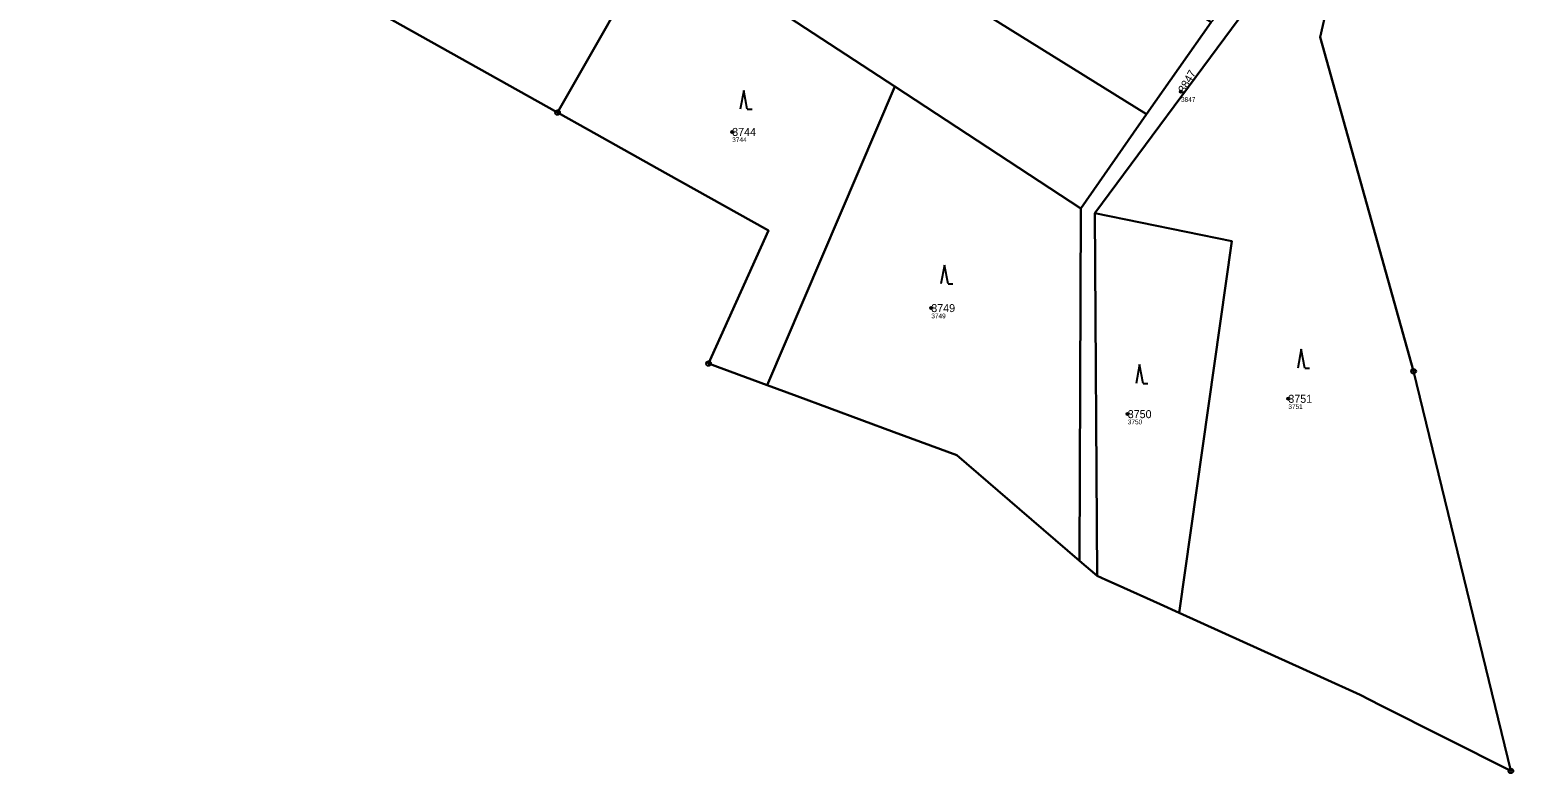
# Model space of a CAD drawing. Extents: x -658203 to -653176, y -1156738 to -1151709.
# Drawn here: x -653574.5 to -653259.4, y -1155656 to -1155498 of the extents above; entities that cross this region are included whole.
import ezdxf

# ---------------------------------------------------------------- set-up
doc = ezdxf.new("R2010")
doc.units = 0
for name, color, linetype in [('Vrstva 1', 7, 'Continuous'), ('Vrstva 2', 7, 'Continuous'), ('Vrstva 3', 7, 'Continuous'), ('Vrstva 50', 7, 'Continuous'), ('Vrstva 51', 7, 'Continuous'), ('Vrstva 53', 7, 'Continuous'), ('Vrstva 8', 7, 'Continuous')]:
    doc.layers.add(name, color=color, linetype=linetype)

msp = doc.modelspace()

# ---------------------------------------------------------------- linework, layer by layer
at = {"layer": 'Vrstva 1'}
for p, q in [((-653292.99, -1155467.07), (-653300.42, -1155499.61)), ((-653440.8, -1155477.72), (-653462.39, -1155515.62)), ((-653462.39, -1155515.62), (-653501.74, -1155493.61)), ((-653337.28, -1155515.94), (-653323.55, -1155496.42)), ((-653300.42, -1155499.61), (-653280.54, -1155570.59)), ((-653417.88, -1155573.53), (-653390.75, -1155510.07)), ((-653351.23, -1155535.97), (-653390.75, -1155510.07)), ((-653455.79, -1155519.32), (-653462.39, -1155515.62)), ((-653351.23, -1155535.97), (-653337.28, -1155515.94)), ((-653439.5, -1155528.43), (-653455.79, -1155519.32)), ((-653417.61, -1155540.67), (-653439.5, -1155528.43)), ((-653351.52, -1155610.83), (-653351.23, -1155535.97)), ((-653348.23, -1155537.03), (-653347.78, -1155614.05)), ((-653430.32, -1155568.94), (-653417.61, -1155540.67)), ((-653417.88, -1155573.53), (-653430.32, -1155568.94)), ((-653280.54, -1155570.59), (-653259.87, -1155655.49)), ((-653411.51, -1155575.88), (-653417.88, -1155573.53)), ((-653390.87, -1155583.49), (-653411.51, -1155575.88)), ((-653351.52, -1155610.83), (-653364.28, -1155599.84)), ((-653347.78, -1155614.05), (-653351.52, -1155610.83)), ((-653330.38, -1155621.92), (-653334.41, -1155620.09)), ((-653316.78, -1155628.07), (-653330.38, -1155621.92)), ((-653300.32, -1155635.51), (-653316.78, -1155628.07)), ((-653259.87, -1155655.49), (-653287.63, -1155641.48))]:
    msp.add_line(p, q, dxfattribs=at)
for points in [[(-653337.28, -1155515.94), (-653500.2, -1155414.73), (-653571.68, -1155369.56), (-653574.51, -1155366.76)], [(-653292.99, -1155467.07), (-653317.6, -1155495.63), (-653348.23, -1155537.03)], [(-653390.75, -1155510.07), (-653420.12, -1155490.83), (-653440.8, -1155477.72)], [(-653330.38, -1155621.92), (-653319.14, -1155542.93), (-653348.23, -1155537.03)], [(-653364.28, -1155599.84), (-653377.59, -1155588.38), (-653390.87, -1155583.49)], [(-653334.41, -1155620.09), (-653343.52, -1155615.97), (-653345.9, -1155614.9), (-653347.78, -1155614.05)], [(-653287.63, -1155641.48), (-653291.9, -1155639.32), (-653300.32, -1155635.51)]]:
    msp.add_lwpolyline(points, dxfattribs=at)
at = {"layer": 'Vrstva 3'}
for p, q in [((-653422.83, -1155510.92), (-653423.58, -1155514.92)), ((-653422.08, -1155514.92), (-653422.83, -1155510.92)), ((-653422.08, -1155514.92), (-653421.08, -1155514.92)), ((-653380.19, -1155548.01), (-653380.94, -1155552.01)), ((-653379.44, -1155552.01), (-653380.19, -1155548.01)), ((-653379.44, -1155552.01), (-653378.44, -1155552.01)), ((-653304.4, -1155565.9), (-653305.15, -1155569.9)), ((-653303.65, -1155569.9), (-653304.4, -1155565.9)), ((-653338.76, -1155569.16), (-653339.51, -1155573.16)), ((-653338.01, -1155573.16), (-653338.76, -1155569.16)), ((-653303.65, -1155569.9), (-653302.65, -1155569.9)), ((-653338.01, -1155573.16), (-653337.01, -1155573.16))]:
    msp.add_line(p, q, dxfattribs=at)
at = {"layer": 'Vrstva 50'}
for centre in [(-653329.96, -1155511.19), (-653425.29, -1155519.74), (-653383, -1155557.16), (-653307.16, -1155576.43), (-653341.27, -1155579.69)]:
    msp.add_circle(centre, 0.25, dxfattribs=at)
at = {"layer": 'Vrstva 51'}
for points in [[(-653323.55, -1155496.42), (-653474.46, -1155406.57), (-653528.55, -1155373.14), (-653549.81, -1155360.49), (-653552.95, -1155358.63), (-653574.51, -1155366.76), (-653571.68, -1155369.56), (-653500.2, -1155414.73), (-653337.28, -1155515.94)], [(-653571.68, -1155369.56), (-653574.51, -1155366.76), (-653570.95, -1155395.18), (-653440.8, -1155477.72), (-653420.12, -1155490.83), (-653390.75, -1155510.07), (-653351.23, -1155535.97), (-653337.28, -1155515.94), (-653500.2, -1155414.73)], [(-653570.95, -1155395.18), (-653560.26, -1155426.46), (-653557.11, -1155441.97), (-653554.48, -1155464.36), (-653551.18, -1155466.19), (-653543.2, -1155470.61), (-653541.72, -1155471.43), (-653514.32, -1155486.62), (-653503.54, -1155492.6), (-653501.74, -1155493.61), (-653462.39, -1155515.62), (-653440.8, -1155477.72)], [(-653337.28, -1155515.94), (-653351.23, -1155535.97), (-653351.52, -1155610.83), (-653347.78, -1155614.05), (-653348.23, -1155537.03), (-653317.6, -1155495.63), (-653292.99, -1155467.07), (-653288.6, -1155447.81), (-653293.13, -1155445.09), (-653295.55, -1155464.63), (-653297.92, -1155467.88), (-653310.81, -1155482.23), (-653323.55, -1155496.42)], [(-653292.99, -1155467.07), (-653317.6, -1155495.63), (-653348.23, -1155537.03), (-653319.14, -1155542.93), (-653330.38, -1155621.92), (-653316.78, -1155628.07), (-653300.32, -1155635.51), (-653291.9, -1155639.32), (-653287.63, -1155641.48), (-653259.87, -1155655.49), (-653280.54, -1155570.59), (-653300.42, -1155499.61)], [(-653390.75, -1155510.07), (-653420.12, -1155490.83), (-653440.8, -1155477.72), (-653462.39, -1155515.62), (-653455.79, -1155519.32), (-653439.5, -1155528.43), (-653417.61, -1155540.67), (-653430.32, -1155568.94), (-653417.88, -1155573.53)], [(-653351.23, -1155535.97), (-653390.75, -1155510.07), (-653417.88, -1155573.53), (-653411.51, -1155575.88), (-653390.87, -1155583.49), (-653377.59, -1155588.38), (-653364.28, -1155599.84), (-653351.52, -1155610.83)], [(-653330.38, -1155621.92), (-653319.14, -1155542.93), (-653348.23, -1155537.03), (-653347.78, -1155614.05), (-653345.9, -1155614.9), (-653343.52, -1155615.97), (-653334.41, -1155620.09)]]:
    msp.add_lwpolyline(points, close=True, dxfattribs=at)
at = {"layer": 'Vrstva 53'}
for points in [[(-653316.78, -1155628.07), (-653300.32, -1155635.51), (-653291.9, -1155639.32), (-653287.63, -1155641.48), (-653259.87, -1155655.49), (-653280.54, -1155570.59), (-653300.42, -1155499.61), (-653292.99, -1155467.07), (-653288.6, -1155447.81), (-653287.51, -1155443.01), (-653286.42, -1155438.21), (-653282.1, -1155419.26), (-653274.49, -1155357.44), (-653272.06, -1155319.38), (-653270.64, -1155270.65), (-653267.16, -1155232.21), (-653266.93, -1155221.17), (-653266.9, -1155199.24)], [(-653501.74, -1155493.61), (-653462.39, -1155515.62), (-653455.79, -1155519.32), (-653439.5, -1155528.43), (-653417.61, -1155540.67), (-653430.32, -1155568.94), (-653417.88, -1155573.53), (-653411.51, -1155575.88), (-653390.87, -1155583.49), (-653377.59, -1155588.38), (-653364.28, -1155599.84), (-653351.52, -1155610.83), (-653347.78, -1155614.05), (-653345.9, -1155614.9), (-653343.52, -1155615.97), (-653334.41, -1155620.09), (-653330.38, -1155621.92), (-653316.78, -1155628.07)]]:
    msp.add_lwpolyline(points, dxfattribs=at)
at = {"layer": 'Vrstva 8'}
for centre, radius in [((-653462.39, -1155515.62), 0.5), ((-653462.39, -1155515.62), 0.0303), ((-653430.32, -1155568.94), 0.5), ((-653430.32, -1155568.94), 0.0303), ((-653280.54, -1155570.59), 0.5), ((-653280.54, -1155570.59), 0.0303), ((-653259.87, -1155655.49), 0.5), ((-653259.87, -1155655.49), 0.0303)]:
    msp.add_circle(centre, radius, dxfattribs=at)

# ---------------------------------------------------------------- texts
at = {"layer": 'Vrstva 2'}
msp.add_text('3847', height=1.7, rotation=60, dxfattribs=at).set_placement((-653329.22, -1155511.61))
for s, p in [('3744', (-653425.29, -1155520.59)), ('3749', (-653383, -1155558.01)), ('3751', (-653307.16, -1155577.28)), ('3750', (-653341.27, -1155580.54))]:
    msp.add_text(s, height=1.7, dxfattribs=at).set_placement(p)
at = {"layer": 'Vrstva 50'}
for s, p in [('3847', (-653329.96, -1155513.35)), ('3744', (-653425.29, -1155521.9)), ('3749', (-653383, -1155559.32)), ('3751', (-653307.16, -1155578.59)), ('3750', (-653341.27, -1155581.85))]:
    msp.add_text(s, height=1, dxfattribs=at).set_placement(p)

doc.saveas('drawing.dxf')
